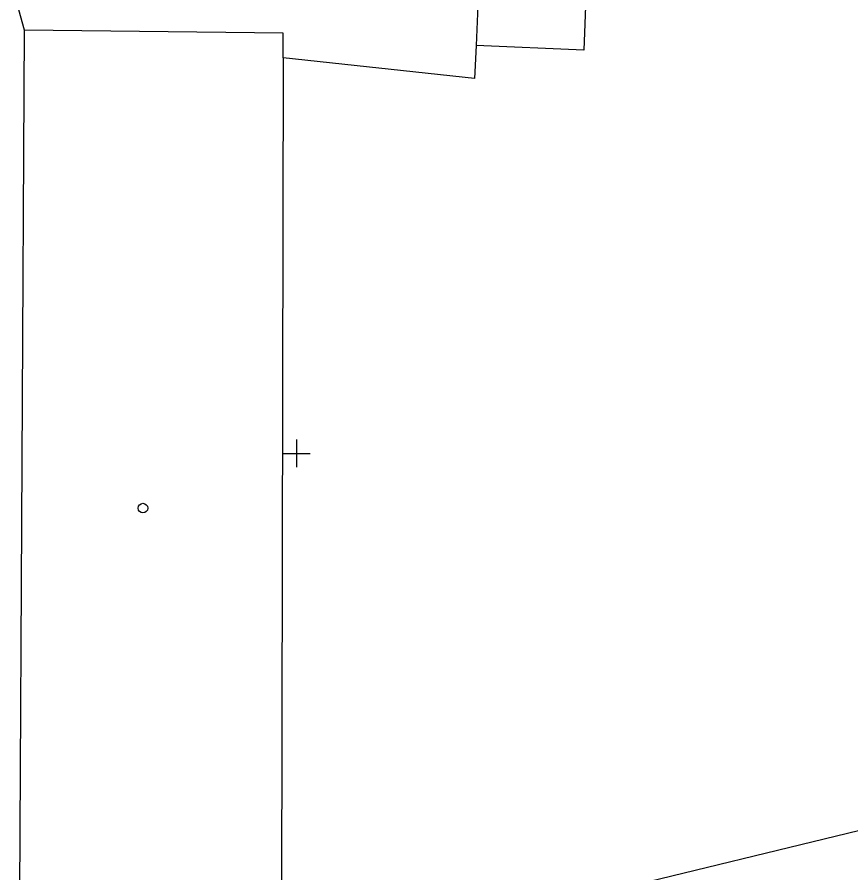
# Model space of a CAD drawing. Extents: x -702257 to -701487, y -1009871 to -1008841.
# Drawn here: x -701785.11 to -701754.93, y -1009090.17 to -1009059.22 of the extents above; entities that cross this region are included whole.
import ezdxf

# ---------------------------------------------------------------- set-up
doc = ezdxf.new("R2010")
doc.units = 0
for name, color, linetype in [('Z_hektometricka_sit', 7, 'Continuous'), ('Z_katastr_hranice', 7, 'Continuous'), ('Z_katastr_vnitrni_kresba', 7, 'Continuous'), ('Z_katastr_znacky_budov', 7, 'Continuous')]:
    doc.layers.add(name, color=color, linetype=linetype)

msp = doc.modelspace()

# ---------------------------------------------------------------- linework, layer by layer
at = {"layer": 'Z_hektometricka_sit'}
for p, q in [((-701775, -1009074.5), (-701775, -1009075.5)), ((-701775, -1009074.5), (-701775, -1009075.5)), ((-701775.5, -1009075), (-701774.5, -1009075)), ((-701775.5, -1009075), (-701774.5, -1009075))]:
    msp.add_line(p, q, dxfattribs=at)
at = {"layer": 'Z_katastr_hranice'}
for p, q in [((-701768.26, -1009054.76), (-701768.5, -1009060.24)), ((-701784.84, -1009059.69), (-701785.11, -1009058.74)), ((-701785.02, -1009093.17), (-701784.84, -1009059.69)), ((-701775.48, -1009059.79), (-701784.84, -1009059.69)), ((-701775.48, -1009060.69), (-701775.48, -1009059.79)), ((-701768.5, -1009060.24), (-701768.55, -1009061.44)), ((-701768.55, -1009061.44), (-701775.48, -1009060.69)), ((-701768.31, -1009091.95), (-701747.59, -1009086.92))]:
    msp.add_line(p, q, dxfattribs=at)
at = {"layer": 'Z_katastr_vnitrni_kresba'}
for p, q in [((-701764.39, -1009054.94), (-701764.6, -1009060.41)), ((-701764.6, -1009060.41), (-701768.5, -1009060.24)), ((-701775.48, -1009060.69), (-701775.54, -1009092.74))]:
    msp.add_line(p, q, dxfattribs=at)
at = {"layer": 'Z_katastr_znacky_budov'}
msp.add_circle((-701780.557, -1009076.979), 0.175, dxfattribs=at)

doc.saveas('drawing.dxf')
